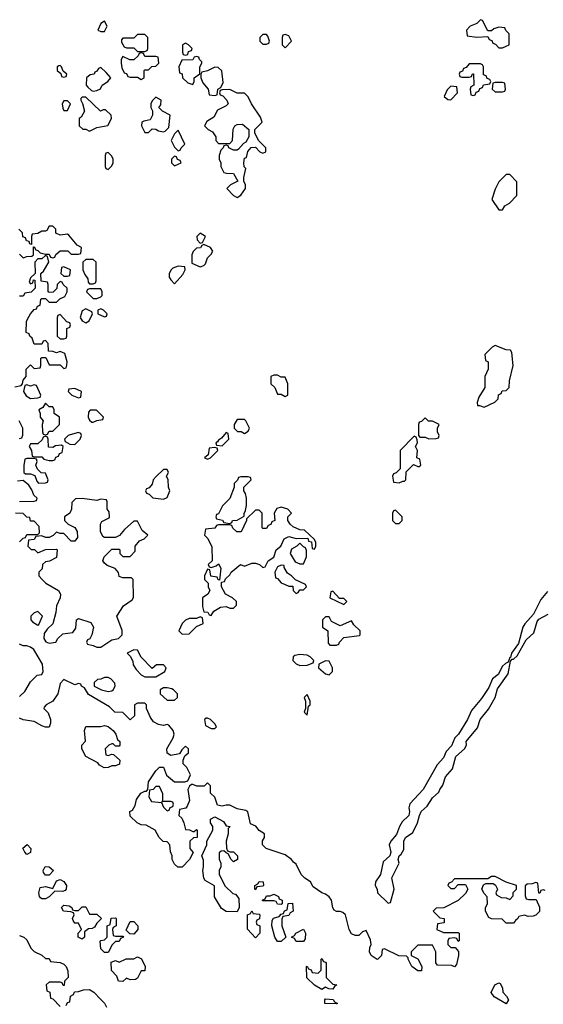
# Model space of a CAD drawing. Header units: inches. Extents: x 2701323 to 2964515, y 494916 to 722124.
# Tile 468 of 656: x 2863031 to 2865871, y 624105 to 629446. Entities that reach past the tile are written whole.
import ezdxf

# ---------------------------------------------------------------- set-up
doc = ezdxf.new("R2010")
doc.units = ezdxf.units.IN
doc.header["$MEASUREMENT"] = 0
doc.layers.add('C8662', color=7, linetype='Continuous')

msp = doc.modelspace()

# ---------------------------------------------------------------- linework, layer by layer
at = {"layer": 'C8662', "color": 2, "elevation": 2}
for points in [[(2863490, 629438), (2863470, 629426), (2863454, 629390), (2863470, 629382), (2863490, 629382), (2863506, 629410)], [(2865530, 629446), (2865510, 629426), (2865474, 629410), (2865454, 629390), (2865458, 629358), (2865510, 629352), (2865570, 629354), (2865578, 629338), (2865592.7, 629332.7), (2865598, 629318), (2865612.7, 629312.7), (2865630, 629294), (2865650, 629294), (2865670, 629302), (2865686, 629310), (2865686, 629370), (2865667.3, 629387.3), (2865662, 629402), (2865630, 629406), (2865603.6, 629396.4), (2865590, 629386), (2865570, 629386), (2865542, 629442)], [(2863710, 629366), (2863670, 629366), (2863650, 629346), (2863590, 629346), (2863583.6, 629336.4), (2863583.6, 629323.6), (2863598, 629298), (2863610, 629294), (2863650, 629294), (2863670, 629274), (2863710, 629274), (2863722, 629278), (2863726, 629290), (2863726, 629350)], [(2864370, 629366), (2864350, 629366), (2864334, 629350), (2864334, 629330), (2864350, 629314), (2864370, 629314), (2864382, 629318), (2864386, 629330), (2864376.4, 629356.4)], [(2864470, 629366), (2864458, 629362), (2864454, 629350), (2864454, 629310), (2864470, 629294), (2864506, 629330), (2864490, 629358)], [(2863930, 629318), (2863914, 629310), (2863914, 629270), (2863918, 629258), (2863930, 629254), (2863942, 629258), (2863947.3, 629272.7), (2863962, 629278), (2863966, 629290), (2863946, 629310)], [(2863690, 629266), (2863678, 629262), (2863674, 629250), (2863650, 629228), (2863628.4, 629228.4), (2863590, 629246), (2863582, 629230), (2863582, 629210), (2863585.4, 629185.4), (2863598, 629158), (2863610, 629154), (2863618, 629138), (2863630, 629134), (2863670, 629134), (2863690, 629122), (2863706, 629130), (2863706, 629170), (2863710, 629174), (2863730, 629174), (2863747.3, 629192.7), (2863770, 629194), (2863786, 629210), (2863782, 629242), (2863770, 629246), (2863710, 629246), (2863702, 629262)], [(2863990, 629246), (2863978, 629242), (2863970, 629228), (2863910, 629226), (2863894, 629190), (2863898, 629158), (2863911.6, 629151.6), (2863914, 629130), (2863943.6, 629103.6), (2863970, 629094), (2863978, 629110), (2863978, 629130), (2864007.3, 629152.7), (2864008, 629190), (2864018, 629210), (2864018, 629218), (2864006, 629230), (2864002, 629242)], [(2863250, 629198), (2863243.6, 629196.4), (2863234, 629190), (2863234, 629170), (2863254, 629154), (2863258, 629138), (2863270, 629134), (2863282, 629138), (2863286, 629150), (2863266, 629166), (2863258, 629190)], [(2863470, 629186), (2863458, 629182), (2863450, 629166), (2863438, 629162), (2863434, 629150), (2863412.7, 629147.3), (2863394, 629130), (2863392, 629090), (2863399.6, 629079.6), (2863421, 629061), (2863430, 629058), (2863450, 629062), (2863468.4, 629071.6), (2863478, 629090), (2863508, 629110), (2863526, 629130), (2863500.4, 629160.4)], [(2864090, 629188), (2864050, 629168), (2864018, 629162), (2864014, 629150), (2864014, 629130), (2864023.6, 629103.6), (2864054, 629070), (2864058, 629038), (2864090, 629034), (2864102, 629038), (2864106, 629070), (2864122, 629078), (2864135.3, 629104.7), (2864128, 629168), (2864107.3, 629187.3)], [(2865530, 629206), (2865470, 629206), (2865452.7, 629187.3), (2865438, 629182), (2865432.7, 629167.3), (2865418, 629162), (2865414, 629150), (2865418, 629138), (2865430, 629134), (2865470, 629134), (2865482, 629138), (2865487.3, 629152.7), (2865492.7, 629152.7), (2865494, 629090), (2865478, 629082), (2865474, 629070), (2865478, 629038), (2865490, 629034), (2865502, 629038), (2865507.3, 629052.7), (2865522, 629058), (2865527.3, 629072.7), (2865542, 629078), (2865547.3, 629092.7), (2865582, 629098), (2865586, 629110), (2865582, 629122), (2865567.3, 629127.3), (2865562, 629142), (2865547.3, 629147.3), (2865546, 629190), (2865542, 629202)], [(2864170, 629068), (2864130, 629066), (2864118, 629062), (2864114, 629050), (2864118, 629038), (2864132.7, 629032.7), (2864154, 629010), (2864162, 628990), (2864150, 628978), (2864104.7, 628955.3), (2864083.6, 628916.4), (2864045.4, 628894.6), (2864034, 628870), (2864054, 628850), (2864076.9, 628836.9), (2864094, 628810), (2864094, 628790), (2864110, 628774), (2864170, 628774), (2864186, 628790), (2864188.4, 628851.6), (2864198, 628870), (2864210, 628878), (2864239.6, 628879.6), (2864274, 628850), (2864274, 628810), (2864258, 628782), (2864245.4, 628774.6), (2864216.9, 628743.1), (2864210, 628738), (2864190, 628738), (2864166, 628750), (2864162, 628762), (2864150, 628766), (2864138, 628762), (2864134, 628750), (2864122, 628738), (2864112, 628710), (2864112, 628690), (2864122, 628670), (2864122, 628650), (2864138, 628618), (2864152.7, 628612.7), (2864190, 628612), (2864214, 628570), (2864174, 628550), (2864154, 628530), (2864190, 628492), (2864210, 628482), (2864230, 628494), (2864255.3, 628530), (2864255.3, 628550), (2864246, 628570), (2864246, 628590), (2864258, 628638), (2864248.4, 628648.4), (2864246, 628670), (2864250, 628694), (2864262, 628698), (2864268.4, 628731.6), (2864287.3, 628752.7), (2864310, 628754), (2864334, 628730), (2864350, 628722), (2864366, 628730), (2864366, 628750), (2864328, 628788), (2864306, 628830), (2864306, 628850), (2864346, 628890), (2864336.4, 628916.4), (2864289, 628990), (2864270, 629028), (2864250, 629048), (2864210, 629048)], [(2865370, 629086), (2865350, 629066), (2865342, 629050), (2865334, 629030), (2865352.7, 629012.7), (2865370, 629012), (2865406, 629050), (2865402, 629082)], [(2865650, 629106), (2865610, 629106), (2865598, 629102), (2865594, 629070), (2865610, 629054), (2865650, 629054), (2865662, 629058), (2865666, 629070), (2865662, 629102)], [(2863390, 629026), (2863370, 629026), (2863362, 629018), (2863362, 629010), (2863372, 628992), (2863382, 628950), (2863363.6, 628916.4), (2863354, 628910), (2863354, 628870), (2863372.7, 628852.7), (2863390, 628852), (2863410, 628842), (2863450, 628861), (2863508, 628872), (2863528, 628910), (2863527.3, 628927.3), (2863496.4, 628956.4), (2863483.6, 628956.4), (2863469.1, 628949.1)], [(2863770, 629026), (2863750, 629006), (2863742, 628990), (2863742, 628970), (2863752, 628952), (2863751.6, 628928.4), (2863738, 628902), (2863703.6, 628896.4), (2863694, 628890), (2863692, 628870), (2863710, 628834), (2863730, 628834), (2863750, 628854), (2863770, 628852), (2863783.6, 628843.6), (2863810, 628838), (2863819, 628841), (2863839, 628861), (2863847.3, 628927.3), (2863806, 628950), (2863786, 628970), (2863796.4, 628983.6), (2863798, 629010)], [(2863290, 629006), (2863270, 629006), (2863262, 628990), (2863265.4, 628965.4), (2863270, 628954), (2863290, 628954), (2863306, 628990)], [(2863890, 628846), (2863870, 628826), (2863852, 628790), (2863870, 628754), (2863890, 628734), (2863902, 628738), (2863906, 628750), (2863926, 628770)], [(2863510, 628726), (2863498, 628722), (2863494, 628710), (2863494, 628650), (2863498, 628638), (2863510, 628634), (2863530, 628654), (2863538, 628670), (2863538, 628690), (2863530, 628706)], [(2863870, 628706), (2863854, 628690), (2863854, 628670), (2863870, 628654), (2863890, 628662), (2863906, 628670), (2863902, 628682), (2863887.3, 628687.3), (2863882, 628702)], [(2865690, 628606), (2865670, 628606), (2865630, 628566), (2865610, 628526), (2865592, 628470), (2865630, 628414), (2865650, 628414), (2865663.1, 628436.9), (2865688.4, 628451.6), (2865727.3, 628492.7), (2865727.3, 628567.3)], [(2864010, 628288), (2863992, 628270), (2863992.7, 628252.7), (2864010, 628234), (2864022, 628238), (2864038, 628270)], [(2864030, 628226), (2864018, 628222), (2864011.6, 628208.4), (2863990, 628206), (2863971.6, 628188.4), (2863964.7, 628170), (2863964.7, 628124.7), (2864010, 628104.7), (2864030, 628112), (2864039, 628121), (2864050, 628154), (2864070, 628174), (2864078, 628190), (2864066, 628210)], [(2863270, 628106), (2863258, 628102), (2863254, 628070), (2863270, 628054), (2863290, 628054), (2863302, 628058), (2863306, 628090)], [(2863430, 628146), (2863390, 628146), (2863374, 628130), (2863374, 628090), (2863383.6, 628063.6), (2863399.6, 628039.6), (2863402, 628022), (2863410, 628014), (2863430, 628014), (2863442, 628018), (2863446, 628030), (2863446, 628130)], [(2863890, 628108.7), (2863861, 628099), (2863852, 628090), (2863842, 628070), (2863842, 628050), (2863850, 628034), (2863870, 628014), (2863916.4, 628063.6), (2863928, 628090), (2863926, 628106)], [(2863470, 627986), (2863410, 627986), (2863398, 627982), (2863394, 627970), (2863430, 627934), (2863450, 627934), (2863470, 627942), (2863478, 627950), (2863478, 627970)], [(2863250, 627846), (2863238, 627842), (2863234, 627830), (2863234, 627730), (2863250, 627714), (2863270, 627714), (2863282, 627718), (2863286, 627730), (2863286, 627770), (2863302, 627778), (2863306, 627790), (2863302, 627802), (2863287.3, 627807.3)], [(2863390, 627878), (2863370, 627866), (2863358, 627830), (2863370, 627812), (2863390, 627802), (2863408.4, 627811.6), (2863426, 627850), (2863422, 627862)], [(2863470, 627878), (2863454, 627870), (2863454, 627850), (2863490, 627834), (2863502, 627838), (2863506, 627850), (2863486, 627870)], [(2865610, 627678), (2865594, 627670), (2865554, 627630), (2865558, 627598), (2865572, 627590), (2865572, 627550), (2865554, 627510), (2865554, 627450), (2865522, 627398), (2865512, 627370), (2865514, 627354), (2865526, 627354), (2865550, 627344.7), (2865608.4, 627371.6), (2865626, 627390), (2865628.4, 627411.6), (2865642, 627418), (2865647.3, 627432.7), (2865670, 627434), (2865686, 627450), (2865687.3, 627487.3), (2865708.7, 627570), (2865700.4, 627640.4), (2865694, 627654), (2865670, 627655.3)], [(2864430, 627518), (2864410, 627518), (2864394, 627510), (2864394, 627470), (2864414, 627450), (2864430, 627414), (2864450, 627414), (2864470, 627402), (2864486, 627410), (2864486, 627470), (2864470, 627506), (2864450, 627506)], [(2863110, 627466), (2863090, 627458), (2863070, 627466), (2863058, 627462), (2863052, 627430), (2863065.4, 627405.4), (2863090, 627392), (2863130, 627394), (2863142, 627398), (2863146, 627410), (2863122, 627462)], [(2863330, 627446), (2863298, 627442), (2863294, 627430), (2863314, 627410), (2863350, 627394), (2863362, 627398), (2863366, 627430)], [(2863170, 627366), (2863156.9, 627343.1), (2863134, 627330), (2863142, 627310), (2863142, 627290), (2863158, 627270), (2863152, 627250), (2863154, 627210), (2863158, 627198), (2863170, 627194), (2863182, 627198), (2863190, 627214), (2863210, 627214), (2863246, 627250), (2863246, 627290), (2863218, 627310), (2863218, 627330), (2863210, 627346), (2863190, 627346)], [(2863447.3, 627327.3), (2863412.7, 627327.3), (2863403.6, 627316.4), (2863402, 627290), (2863410, 627274), (2863422, 627262), (2863430, 627262), (2863448.4, 627271.6), (2863482, 627278), (2863486, 627290)], [(2864250, 627278), (2864210, 627278), (2864194, 627250), (2864194, 627230), (2864212.7, 627212.7), (2864231.6, 627211.6), (2864250, 627202), (2864270, 627214), (2864278, 627230), (2864258, 627270)], [(2865230, 627286), (2865210, 627266), (2865198, 627262), (2865194, 627250), (2865194, 627190), (2865202, 627182), (2865230, 627182), (2865250, 627172), (2865290, 627174), (2865302, 627178), (2865306, 627190), (2865298, 627210), (2865298, 627230), (2865306, 627250), (2865270, 627268), (2865248.4, 627268.4)], [(2863350, 627206), (2863305.4, 627194.6), (2863294, 627190), (2863274, 627170), (2863278, 627158), (2863303.6, 627143.6), (2863330, 627142), (2863358, 627170), (2863366, 627190), (2863362, 627202)], [(2864150, 627206), (2864124.7, 627175.3), (2864110, 627166), (2864104.7, 627155.3), (2864094, 627150), (2864098, 627138), (2864130, 627134), (2864166, 627170), (2864162, 627202)], [(2863170, 627186), (2863158, 627182), (2863152.7, 627167.3), (2863130, 627146), (2863090, 627146), (2863082, 627130), (2863094, 627110), (2863098, 627078), (2863110, 627074), (2863150, 627074), (2863162, 627062), (2863190, 627054), (2863210, 627054), (2863222, 627058), (2863227.3, 627072.7), (2863242, 627078), (2863247.3, 627092.7), (2863262, 627098), (2863266, 627130), (2863258, 627138), (2863224.7, 627135.3), (2863210, 627126), (2863187.3, 627127.3), (2863186, 627170), (2863182, 627182)], [(2865170, 627186), (2865094, 627110), (2865094, 627010), (2865072.7, 626987.3), (2865058, 626982), (2865054, 626970), (2865058, 626938), (2865090, 626934), (2865110, 626942), (2865118, 626942), (2865126, 626950), (2865127.3, 626992.7), (2865167.3, 627032.7), (2865190, 627022), (2865198, 627022), (2865206, 627030), (2865202, 627062), (2865186, 627070), (2865188, 627110), (2865178, 627130), (2865188, 627150), (2865187.3, 627167.3), (2865182, 627182)], [(2864090, 627126), (2864058, 627122), (2864054, 627086), (2864034, 627070), (2864050, 627062), (2864066, 627070), (2864106, 627110), (2864102, 627122)], [(2863110, 627066), (2863070, 627066), (2863058, 627062), (2863052.7, 627027.3), (2863054, 626990), (2863062, 626982), (2863090, 626982), (2863112.7, 626972.7), (2863123.6, 626943.6), (2863132.7, 626932.7), (2863170, 626934), (2863182, 626938), (2863186, 626950), (2863170, 626986), (2863148, 626988), (2863127.3, 627007.3), (2863118, 627030), (2863126, 627050), (2863122, 627062)], [(2863830, 627006), (2863810, 627006), (2863771.6, 626968.4), (2863754, 626950), (2863750, 626926), (2863732.7, 626907.3), (2863718, 626902), (2863714, 626890), (2863718, 626878), (2863732.7, 626872.7), (2863752.7, 626852.7), (2863810, 626844.7), (2863830, 626854), (2863846, 626890), (2863838, 626910), (2863835.3, 626950), (2863828, 626970), (2863838, 626990)], [(2864270, 626966), (2864230, 626966), (2864218, 626962), (2864212.7, 626947.3), (2864194, 626930), (2864194, 626910), (2864170.9, 626849.1), (2864131.1, 626808.9), (2864110, 626766), (2864098, 626762), (2864094, 626750), (2864098, 626738), (2864131.3, 626731.3), (2864138, 626718), (2864170, 626714), (2864182, 626718), (2864186, 626730), (2864210, 626731.3), (2864248, 626752), (2864248, 626768), (2864256.4, 626783.6), (2864262, 626810), (2864262, 626850), (2864256.4, 626876.4), (2864246, 626890), (2864246, 626910), (2864286, 626950), (2864282, 626962)], [(2863370, 626848.7), (2863332.7, 626847.3), (2863312.7, 626827.3), (2863312, 626790), (2863302, 626770), (2863274, 626750), (2863274, 626730), (2863294, 626710), (2863330, 626692), (2863342, 626670), (2863343.6, 626636.4), (2863330, 626618), (2863310, 626618), (2863270, 626658), (2863250, 626658), (2863230, 626666), (2863212.7, 626647.3), (2863190, 626638), (2863170, 626638), (2863150, 626646), (2863118, 626642), (2863110, 626626), (2863078, 626622), (2863074, 626590), (2863092.7, 626572.7), (2863111.6, 626571.6), (2863130, 626554), (2863170, 626571.3), (2863230, 626574), (2863234, 626570), (2863231.1, 626528.9), (2863191.6, 626508.4), (2863170, 626506), (2863154, 626490), (2863152.7, 626467.3), (2863134, 626450), (2863134, 626430), (2863152, 626410), (2863172, 626390), (2863242, 626350), (2863251.3, 626330), (2863251, 626310), (2863230, 626266), (2863226, 626230), (2863210.8, 626169.2), (2863179.6, 626140.4), (2863163.6, 626116.4), (2863162, 626090), (2863171.6, 626071.6), (2863190, 626064.7), (2863226, 626070), (2863238, 626090), (2863264.7, 626115.3), (2863319, 626121), (2863334.6, 626145.4), (2863338, 626190), (2863350, 626198), (2863416, 626176), (2863431.6, 626151.6), (2863422, 626110), (2863411.6, 626088.4), (2863398, 626082), (2863394, 626070), (2863398, 626058), (2863430, 626052), (2863450, 626042), (2863470, 626042), (2863530, 626082), (2863566, 626090), (2863586, 626110), (2863587.3, 626132.7), (2863558, 626210), (2863593.6, 626266.4), (2863640.4, 626299.6), (2863648.4, 626311.6), (2863646, 626410), (2863638, 626418), (2863590, 626418), (2863570, 626426), (2863567.3, 626447.3), (2863548.7, 626468.7), (2863506, 626486), (2863490, 626498), (2863482, 626510), (2863488.4, 626531.6), (2863530, 626574), (2863570, 626574), (2863574, 626570), (2863574, 626550), (2863590, 626534), (2863630, 626534), (2863656.4, 626563.6), (2863658, 626590), (2863681.2, 626618.8), (2863706, 626630), (2863726, 626650), (2863695.3, 626675.3), (2863670, 626726), (2863650, 626726), (2863599.6, 626680.4), (2863571.6, 626648.4), (2863550, 626638), (2863490, 626638), (2863482, 626642), (2863468.9, 626668.9), (2863468.7, 626710), (2863476.4, 626723.6), (2863515.3, 626744.7), (2863518, 626750), (2863516.4, 626776.4), (2863506, 626790), (2863506, 626830), (2863502, 626842), (2863470, 626846), (2863450, 626838)], [(2864450, 626802), (2864425.4, 626794.6), (2864412, 626770), (2864414, 626730), (2864398, 626722), (2864392.7, 626707.3), (2864378, 626702), (2864370, 626686), (2864350, 626686), (2864346, 626690), (2864346, 626770), (2864330, 626786), (2864310, 626786), (2864262, 626738), (2864262, 626730), (2864231.6, 626668.4), (2864208, 626668), (2864187.3, 626687.3), (2864182, 626702), (2864170, 626706), (2864110, 626706), (2864098, 626702), (2864090, 626688), (2864038, 626682), (2864034, 626650), (2864051.6, 626631.6), (2864072.7, 626587.3), (2864074, 626510), (2864054, 626490), (2864058, 626478), (2864070, 626474), (2864096.4, 626483.6), (2864110, 626494), (2864122, 626470), (2864114, 626406), (2864107.3, 626407.3), (2864102, 626422), (2864067.3, 626427.3), (2864062, 626462), (2864050, 626466), (2864034, 626430), (2864034, 626410), (2864054, 626390), (2864054, 626370), (2864062, 626350), (2864052, 626330), (2864022, 626310), (2864022, 626262), (2864030, 626234), (2864051.6, 626231.6), (2864058, 626218), (2864070, 626214), (2864083.1, 626236.9), (2864120.4, 626259.6), (2864150, 626262), (2864170, 626254), (2864190, 626254), (2864206, 626270), (2864206, 626290), (2864186, 626310), (2864148, 626330), (2864126, 626370), (2864126, 626394), (2864142, 626398), (2864147.3, 626412.7), (2864170, 626434), (2864178, 626450), (2864228.4, 626491.6), (2864250, 626482), (2864290, 626498), (2864310, 626498), (2864331.6, 626491.6), (2864350, 626474), (2864362, 626478), (2864378, 626510), (2864408.9, 626531.1), (2864422, 626570), (2864448, 626590), (2864466, 626630), (2864490, 626642), (2864530, 626632), (2864594, 626634), (2864598, 626618), (2864614, 626614), (2864618, 626578), (2864630, 626574), (2864638, 626590), (2864638, 626610), (2864630, 626626), (2864576.4, 626676.4), (2864550, 626678), (2864514.6, 626694.6), (2864498, 626710), (2864486, 626730), (2864486, 626750), (2864506, 626770), (2864486, 626790)], [(2865070, 626786), (2865058, 626782), (2865054, 626770), (2865054, 626730), (2865070, 626714), (2865090, 626714), (2865106, 626730), (2865106, 626750)], [(2864550, 626606), (2864534, 626590), (2864505.4, 626574.6), (2864498, 626550), (2864525.4, 626505.4), (2864550, 626494), (2864570, 626494), (2864587.3, 626532.7), (2864587.3, 626567.3), (2864582, 626582), (2864570, 626586)], [(2864450, 626488), (2864430, 626478), (2864414, 626450), (2864418, 626418), (2864430, 626414), (2864450, 626392), (2864470, 626382), (2864490, 626374), (2864512.7, 626372.7), (2864514, 626350), (2864530, 626334), (2864542, 626338), (2864550, 626354), (2864570, 626354), (2864586, 626370), (2864582, 626382), (2864527.3, 626407.3), (2864506, 626430), (2864483.1, 626443.1), (2864466, 626474), (2864466, 626486)], [(2864730, 626346), (2864718, 626342), (2864714, 626310), (2864790, 626274), (2864806, 626290), (2864790, 626306), (2864766, 626306)], [(2863130, 626235.3), (2863110, 626228), (2863092, 626210), (2863092, 626190), (2863099.6, 626179.6), (2863130, 626162), (2863135.3, 626164.7), (2863155.3, 626210)], [(2864010, 626206), (2863990, 626198), (2863950, 626198), (2863930, 626188), (2863912, 626170), (2863894, 626130), (2863912.7, 626112.7), (2863950, 626114), (2863990, 626154), (2864026, 626170), (2864022, 626202)], [(2864710, 626206), (2864690, 626206), (2864674, 626190), (2864674, 626150), (2864702, 626130), (2864703.6, 626063.6), (2864712.7, 626052.7), (2864750, 626054), (2864762, 626058), (2864766, 626070), (2864790, 626094), (2864873.6, 626106.4), (2864878, 626110), (2864878, 626130), (2864843.1, 626163.1), (2864830, 626186), (2864770, 626158), (2864722, 626182)], [(2863650, 626028), (2863614, 626010), (2863631.6, 625991.6), (2863644.7, 625964.7), (2863646.8, 625946.8), (2863662, 625922), (2863690, 625892), (2863710, 625882), (2863770, 625882), (2863818, 625910), (2863826, 625930), (2863810, 625946), (2863772.7, 625947.3), (2863750, 625926), (2863688.9, 625988.9), (2863670, 626026)], [(2864550, 626002), (2864523.6, 625996.4), (2864514, 625990), (2864512, 625970), (2864530, 625952), (2864550, 625942), (2864590, 625944.7), (2864622, 625958), (2864626, 625970), (2864606, 625990), (2864590, 625998)], [(2864690, 625968), (2864654, 625950), (2864652, 625930), (2864690, 625898), (2864710, 625892), (2864728, 625910), (2864728, 625930), (2864710, 625966)], [(2863510, 625878), (2863490, 625878), (2863471.6, 625868.4), (2863452.7, 625867.3), (2863434, 625850), (2863434, 625830), (2863474, 625810), (2863510, 625801), (2863530, 625804.7), (2863538, 625810), (2863548, 625830), (2863547.3, 625847.3), (2863526, 625870)], [(2863830, 625822), (2863810, 625822), (2863792, 625810), (2863792, 625790), (2863830, 625754), (2863870, 625754), (2863886, 625770), (2863886, 625790), (2863866, 625810), (2863856.4, 625816.4)], [(2864590, 625786), (2864574, 625770), (2864582, 625750), (2864582, 625710), (2864574, 625690), (2864590, 625674), (2864598, 625722), (2864606, 625730), (2864606, 625750)], [(2864050, 625658), (2864042, 625658), (2864034, 625650), (2864038, 625618), (2864070, 625602), (2864090, 625602), (2864098, 625610), (2864090, 625626), (2864066, 625650)], [(2863550, 625506), (2863538, 625518), (2863530, 625518), (2863514, 625510), (2863494, 625490), (2863498, 625458), (2863510, 625454), (2863530, 625462), (2863539.6, 625459.6), (2863574, 625430), (2863571.6, 625408.4), (2863550, 625398), (2863530, 625398), (2863510, 625388.7), (2863488.4, 625388.4), (2863463.1, 625403.1), (2863455.3, 625415.3), (2863389.1, 625449.1), (2863368, 625490), (2863368.4, 625511.6), (2863387.3, 625532.7), (2863382, 625590), (2863388.7, 625611.3), (2863468.4, 625611.6), (2863490, 625618), (2863510, 625611.3), (2863538, 625590), (2863552, 625570), (2863562, 625542), (2863574, 625530), (2863574, 625510), (2863570, 625506)], [(2863790, 625286), (2863770, 625286), (2863754, 625270), (2863734, 625266), (2863732, 625230), (2863745.4, 625205.4), (2863799.6, 625199.6), (2863810, 625174), (2863830, 625154), (2863842, 625158), (2863847.3, 625172.7), (2863862, 625178), (2863866, 625190), (2863862, 625202), (2863850, 625206), (2863810, 625206), (2863802, 625202), (2863807.3, 625212.7), (2863807.3, 625247.3)], [(2864190, 624878), (2864178, 624890), (2864162, 624922), (2864150, 624926), (2864138, 624938), (2864123.6, 624936.4), (2864112.7, 624927.3), (2864112.7, 624892.7), (2864122, 624870), (2864122, 624850), (2864112, 624830), (2864112, 624810), (2864145.4, 624745.4), (2864186.8, 624706.8), (2864202, 624702), (2864219.6, 624679.6), (2864222, 624630), (2864210, 624606), (2864150, 624608.7), (2864125.6, 624625.6), (2864088.4, 624688.4), (2864088, 624748), (2864036.4, 624776.4), (2864029, 624789), (2864024, 624830), (2864028.7, 624850), (2864027.3, 624887.3), (2864018, 624910), (2864046, 624970), (2864046, 624990), (2864078, 625050), (2864078, 625070), (2864066, 625090), (2864066, 625110), (2864090, 625122), (2864136.9, 625096.9), (2864150, 625074), (2864172, 625070), (2864162, 625058), (2864162, 625030), (2864151.3, 624990), (2864152.7, 624952.7), (2864158, 624938), (2864172, 624932), (2864190, 624931.3), (2864212, 624910), (2864212, 624890)], [(2863070, 624918), (2863058, 624930), (2863047.3, 624952.7), (2863071, 624971), (2863092, 624950), (2863090, 624928)], [(2863170, 624806), (2863160.4, 624820.4), (2863158, 624830), (2863168, 624852), (2863190, 624851.3), (2863214, 624830), (2863190, 624806)], [(2863263.6, 624716.4), (2863222, 624718), (2863190, 624688), (2863170, 624678), (2863150, 624678), (2863143.1, 624683.1), (2863138, 624690), (2863135.3, 624710), (2863142, 624738), (2863170, 624744.7), (2863210, 624734), (2863230, 624774), (2863250, 624782), (2863270, 624772), (2863284.7, 624750), (2863282, 624730), (2863276.9, 624723.1)], [(2864310, 624726), (2864306, 624730), (2864306, 624750), (2864322, 624758), (2864330, 624772), (2864352, 624770), (2864354, 624750), (2864350, 624746), (2864318, 624742)], [(2864450, 624646), (2864428.4, 624648.4), (2864422, 624662), (2864410, 624666), (2864350, 624666), (2864346, 624670), (2864362, 624678), (2864370, 624694), (2864390, 624694), (2864410, 624702), (2864434, 624690), (2864438, 624678), (2864454, 624670), (2864454, 624650)], [(2863330, 624614), (2863350, 624614), (2863370, 624634), (2863390, 624634), (2863410, 624594), (2863450, 624594), (2863474, 624570), (2863450, 624546), (2863436.9, 624523.1), (2863423.6, 624516.4), (2863404.7, 624515.3), (2863382, 624498), (2863382, 624470), (2863370, 624458), (2863348.7, 624470), (2863348.7, 624491.3), (2863366, 624510), (2863350, 624546), (2863330, 624546), (2863320.4, 624560.4), (2863318, 624570), (2863326, 624590), (2863322, 624602), (2863307.3, 624607.3), (2863268, 624610), (2863258, 624630), (2863270, 624642), (2863299.6, 624639.6), (2863314, 624630), (2863318, 624618)], [(2864430, 624446), (2864415.3, 624470), (2864398, 624530), (2864400.4, 624559.6), (2864407.3, 624572.7), (2864438, 624582), (2864450, 624594), (2864462, 624598), (2864467.3, 624612.7), (2864482, 624618), (2864488, 624652), (2864510, 624654), (2864514, 624610), (2864498, 624602), (2864490, 624586), (2864458, 624582), (2864452.7, 624567.3), (2864452, 624530), (2864474, 624470), (2864450, 624446)], [(2864310, 624466), (2864267.3, 624512.7), (2864266, 624590), (2864282, 624598), (2864290, 624612), (2864298, 624598), (2864330, 624594), (2864334, 624590), (2864331.6, 624568.4), (2864318, 624562), (2864314, 624550), (2864318, 624538), (2864334, 624530), (2864334, 624490)], [(2863550, 624474), (2863590, 624474), (2863594, 624470), (2863578, 624462), (2863570, 624446), (2863550, 624446), (2863531.6, 624428.4), (2863510, 624386), (2863490, 624386), (2863470, 624406), (2863467.3, 624447.3), (2863470, 624452), (2863490, 624454), (2863506, 624470), (2863506, 624530), (2863522, 624538), (2863527.3, 624572.7), (2863550, 624574), (2863554, 624570), (2863554, 624530), (2863538, 624522), (2863534, 624510), (2863538, 624478)], [(2863650, 624486), (2863627.3, 624487.3), (2863608, 624508), (2863630, 624554), (2863650, 624554), (2863672, 624530), (2863672, 624510)], [(2864530, 624446), (2864522, 624462), (2864506, 624470), (2864522, 624478), (2864528.4, 624491.6), (2864570, 624512), (2864582, 624490), (2864579.6, 624460.4), (2864570, 624446)], [(2863630, 624238), (2863610, 624246), (2863590, 624228), (2863566, 624230), (2863558, 624258), (2863528.4, 624288.4), (2863527.3, 624332.7), (2863550, 624342), (2863570, 624334), (2863608.4, 624351.6), (2863650, 624352), (2863670, 624362), (2863691.3, 624351.3), (2863712, 624310), (2863710, 624286), (2863690, 624286), (2863670, 624246), (2863659.6, 624240.4)], [(2864730, 624188), (2864708.4, 624188.4), (2864690, 624198), (2864670, 624186), (2864630, 624208), (2864588.4, 624248.4), (2864586, 624310), (2864590, 624312), (2864598, 624298), (2864612.7, 624292.7), (2864618, 624278), (2864650, 624274), (2864666, 624290), (2864666, 624350), (2864670, 624354), (2864678, 624338), (2864690, 624334), (2864692.7, 624327.3), (2864694, 624250), (2864730, 624214), (2864752, 624210), (2864738, 624202)], [(2865670, 624108), (2865604.7, 624144.7), (2865588.8, 624168.9), (2865609.1, 624210.9), (2865630, 624222), (2865638, 624218), (2865650, 624194), (2865651.3, 624170), (2865672, 624150), (2865682, 624130)], [(2864750, 624108), (2864688.8, 624108.9), (2864686, 624110), (2864686, 624130), (2864690, 624134), (2864731.6, 624131.6), (2864738, 624118), (2864754, 624110)]]:
    msp.add_lwpolyline(points, close=True, dxfattribs=at)
for points in [[(2863030, 628174), (2863050, 628154), (2863070, 628162), (2863096.4, 628163.6), (2863106, 628170), (2863106, 628214), (2863110, 628214), (2863118, 628198), (2863130, 628194), (2863142, 628182), (2863170, 628174), (2863190, 628174), (2863198, 628158), (2863210, 628154), (2863222, 628158), (2863227.3, 628172.7), (2863250, 628192), (2863291.6, 628191.6), (2863310, 628174), (2863350, 628174), (2863362, 628178), (2863366, 628210), (2863343.1, 628223.1), (2863298, 628278), (2863290, 628282), (2863250, 628278), (2863227.3, 628287.3), (2863226, 628310), (2863210, 628326), (2863190, 628326), (2863178, 628302), (2863170, 628298), (2863150, 628298), (2863130, 628286), (2863098, 628282), (2863094, 628270), (2863094, 628226), (2863086, 628230), (2863082, 628242), (2863067.3, 628247.3), (2863062, 628262), (2863047.3, 628267.3), (2863046, 628290), (2863026, 628310)], [(2863004.7, 627455.3), (2863038, 627462), (2863046, 627470), (2863048.7, 627491.3), (2863066, 627510), (2863066, 627550), (2863090, 627574), (2863110, 627554), (2863142, 627558), (2863146, 627570), (2863146, 627610), (2863150, 627614), (2863172.7, 627612.7), (2863190, 627574), (2863250, 627574), (2863270, 627554), (2863282, 627558), (2863287.3, 627572.7), (2863288, 627590), (2863275.3, 627635.3), (2863250, 627646), (2863230, 627638), (2863210, 627646), (2863187.3, 627647.3), (2863186, 627690), (2863170, 627706), (2863158, 627702), (2863150, 627686), (2863110, 627686), (2863098, 627718), (2863086, 627730), (2863082, 627742), (2863066, 627750), (2863068.4, 627808.4), (2863074.6, 627825.4), (2863088.9, 627851.1), (2863110, 627874), (2863122, 627878), (2863127.3, 627892.7), (2863142, 627898), (2863146, 627930), (2863150, 627934), (2863170, 627934), (2863190, 627914), (2863230, 627914), (2863248, 627932), (2863275.3, 627944.7), (2863288, 627970), (2863288, 627990), (2863266, 628010), (2863262, 628022), (2863250, 628026), (2863234, 628010), (2863231.6, 627988.4), (2863212.7, 627967.3), (2863190, 627966), (2863186, 627970), (2863186, 628010), (2863182, 628022), (2863147.3, 628027.3), (2863146, 628070), (2863159, 628081), (2863188, 628130), (2863182, 628162), (2863170, 628166), (2863151.6, 628148.4), (2863130, 628148), (2863112, 628130), (2863114, 628070), (2863090, 628046), (2863082, 628022), (2863090, 628014), (2863102, 628018), (2863106, 628034), (2863112.7, 628032.7), (2863114, 627990), (2863092.7, 627967.3), (2863058, 627962), (2863050, 627946), (2863030, 627946)], [(2863030, 627174), (2863042, 627178), (2863047.3, 627192.7), (2863048, 627230), (2863028, 627270)], [(2863030, 626832), (2863110, 626834), (2863122, 626838), (2863126, 626850), (2863107.3, 626867.3), (2863096.4, 626896.4), (2863080.4, 626920.4), (2863050, 626946), (2863018, 626942)], [(2863030, 626614), (2863050, 626634), (2863062, 626638), (2863070, 626654), (2863130, 626654), (2863138, 626662), (2863136.4, 626696.4), (2863110, 626726), (2863090, 626726), (2863086, 626746), (2863070, 626748), (2863050, 626768), (2863008.4, 626768.4)], [(2865894.9, 626345.1), (2865858.4, 626301.6), (2865818, 626222), (2865770.5, 626169.5), (2865760.7, 626150), (2865737.3, 626062.7), (2865698.8, 626010), (2865694, 625986), (2865690, 625986), (2865679.8, 625960.2), (2865665.8, 625954.2), (2865650, 625939), (2865625.8, 625894.2), (2865596, 625870), (2865576.7, 625823.3), (2865536.4, 625763.6), (2865481.6, 625698.4), (2865460.7, 625650), (2865410.8, 625570), (2865390.8, 625550), (2865373.2, 625506.8), (2865344.5, 625475.5), (2865330, 625442), (2865296.3, 625403.7), (2865218.8, 625270), (2865147.3, 625192.7), (2865141, 625170), (2865146, 625150), (2865141, 625130), (2865106, 625094), (2865090.9, 625069.1), (2865074, 625026), (2865044.7, 624990), (2865036, 624970), (2865044.7, 624930), (2865038, 624910), (2865002.8, 624877.2), (2864987.3, 624810), (2864960.7, 624770), (2864959.1, 624750), (2864970.6, 624730), (2864971, 624710), (2865030, 624654), (2865042, 624658), (2865062, 624730), (2865049.4, 624790.6), (2865089.2, 624870), (2865084, 624890), (2865089, 624911), (2865100.4, 624919.6), (2865115.3, 624944.7), (2865114, 624990), (2865124, 625010), (2865163.1, 625036.9), (2865189, 625090), (2865199.3, 625130), (2865209.3, 625150), (2865240.9, 625179.1), (2865270, 625224.7), (2865304.7, 625255.3), (2865309.2, 625270), (2865326, 625294), (2865341.5, 625338.5), (2865378, 625382), (2865396, 625450), (2865444, 625490), (2865454, 625510), (2865453.2, 625530), (2865515.1, 625604.9), (2865529.6, 625650.4), (2865574.2, 625705.8), (2865609.3, 625770), (2865623.6, 625816.4), (2865681.5, 625898.5), (2865694, 625966), (2865702, 625978), (2865710, 625978), (2865730, 625996), (2865778.6, 626081.4), (2865820.1, 626119.9), (2865838.6, 626181.4), (2865846.6, 626193.4), (2865898.4, 626221.6)], [(2863030, 625774), (2863058, 625802), (2863090, 625854), (2863106, 625870), (2863126, 625890), (2863150, 625894), (2863158, 625910), (2863155.3, 625950), (2863108, 626030), (2863090, 626042), (2863070, 626048.7), (2863050, 626048.7), (2863030, 626058)], [(2865882, 624722), (2865870, 624726), (2865858, 624722), (2865852.7, 624707.3), (2865847.3, 624707.3), (2865842, 624762), (2865830, 624766), (2865810, 624758), (2865783.6, 624756.4), (2865772.7, 624747.3), (2865772.7, 624692.7), (2865778, 624678), (2865792.7, 624672.7), (2865832.7, 624672.7), (2865851.3, 624631.3), (2865851, 624609), (2865831.2, 624588.9), (2865816.9, 624583.1), (2865790, 624582), (2865770, 624588), (2865738, 624582), (2865734, 624570), (2865719.6, 624560.4), (2865710, 624546), (2865670, 624546), (2865647.3, 624567.3), (2865590, 624568), (2865576.4, 624576.4), (2865558, 624610), (2865558, 624630), (2865568, 624650), (2865567.3, 624687.3), (2865550, 624706), (2865538, 624730), (2865547.3, 624752.7), (2865560.4, 624759.6), (2865599.6, 624759.6), (2865612, 624752), (2865622, 624730), (2865614, 624710), (2865618, 624698), (2865643.6, 624683.6), (2865670, 624682), (2865690, 624674), (2865707.3, 624692.7), (2865708.4, 624711.6), (2865726, 624730), (2865726, 624750), (2865670, 624768), (2865610, 624798), (2865590, 624798), (2865570, 624786), (2865390, 624786), (2865372.7, 624767.3), (2865358, 624762), (2865354, 624750), (2865370, 624734), (2865390, 624734), (2865410, 624754), (2865450, 624754), (2865462, 624730), (2865450, 624706), (2865410, 624668), (2865331.6, 624628.4), (2865290, 624626), (2865274, 624610), (2865310, 624574), (2865334, 624570), (2865332.7, 624547.3), (2865298, 624542), (2865294, 624510), (2865330, 624494), (2865410, 624494), (2865414, 624490), (2865414, 624450), (2865410, 624446), (2865402, 624462), (2865390, 624466), (2865358, 624462), (2865354, 624450), (2865354, 624430), (2865370, 624414), (2865392.7, 624412.7), (2865411.6, 624391.6), (2865412, 624370), (2865399.6, 624320.4), (2865390, 624308), (2865375.3, 624315.3), (2865298, 624318), (2865288, 624330), (2865288, 624390), (2865270, 624426), (2865190, 624426), (2865154, 624390), (2865154, 624370), (2865191.2, 624351.1), (2865212, 624310), (2865210, 624286), (2865190, 624286), (2865158, 624310), (2865138, 624350), (2865138, 624358), (2865130, 624366), (2865088.4, 624368.4), (2865010, 624406), (2864998, 624402), (2864994, 624370), (2864974, 624350), (2864970, 624348.7), (2864938, 624370), (2864929.2, 624390), (2864930, 624414), (2864938, 624430), (2864934.6, 624454.6), (2864910, 624506), (2864890, 624498), (2864870, 624478), (2864850, 624478), (2864830, 624488), (2864819, 624510), (2864798, 624590), (2864783.1, 624603.1), (2864770, 624608.7), (2864749.1, 624609.1), (2864736.4, 624616.4), (2864729.1, 624629.1), (2864722, 624670), (2864710, 624688), (2864690, 624702), (2864669, 624709), (2864623.1, 624743.1), (2864608, 624770), (2864578, 624790), (2864558, 624810), (2864530, 624866), (2864515.3, 624875.3), (2864506, 624890), (2864470, 624915.3), (2864368, 624950), (2864348, 624970), (2864348.4, 624991.6), (2864358, 625010), (2864358, 625030), (2864330, 625048), (2864311.9, 625071.9), (2864283.7, 625083.7), (2864269.1, 625149.1), (2864257.2, 625157.2), (2864210, 625165.2), (2864170, 625185.2), (2864150, 625186), (2864130, 625179.3), (2864104.7, 625184.7), (2864089.2, 625229.2), (2864066, 625250), (2864066, 625290), (2864050, 625306), (2864032, 625288), (2863991.6, 625288.4), (2863970, 625298), (2863962, 625298), (2863951.6, 625288.4), (2863942, 625270), (2863951, 625210), (2863939.6, 625180.4), (2863931.6, 625168.4), (2863898, 625162), (2863894, 625130), (2863910, 625114), (2863922, 625090), (2863930, 625054), (2863951.6, 625051.6), (2863970, 625042), (2863978, 625042), (2863990, 625054), (2863994, 625050), (2863994, 625010), (2863972.7, 625007.3), (2863954, 624990), (2863954, 624950), (2863972, 624928), (2863952, 624890), (2863911.6, 624848.4), (2863888.4, 624848.4), (2863870, 624866), (2863858, 624890), (2863858, 624910), (2863848.4, 624931.6), (2863846, 624970), (2863830, 624986), (2863808.9, 624988.9), (2863788, 625010), (2863766, 625050), (2863716.4, 625076.4), (2863690, 625078), (2863668, 625090), (2863630, 625126), (2863628, 625150), (2863642, 625158), (2863656.4, 625183.6), (2863664.7, 625215.3), (2863688.7, 625250), (2863710, 625262), (2863718, 625262), (2863726, 625270), (2863729.1, 625310.9), (2863770, 625372), (2863790, 625392), (2863810, 625392), (2863827.1, 625347.1), (2863870, 625311.3), (2863927.3, 625312.7), (2863942, 625318), (2863958, 625350), (2863938, 625390), (2863918, 625410), (2863918, 625430), (2863927.3, 625452.7), (2863946, 625470), (2863946, 625490), (2863930, 625506), (2863910, 625486), (2863896.9, 625463.1), (2863850, 625455.3), (2863830, 625468), (2863829, 625490), (2863864, 625550), (2863869, 625570), (2863864, 625590), (2863839, 625619), (2863830, 625622), (2863810, 625618), (2863783.1, 625623.1), (2863756.4, 625636.4), (2863740.4, 625660.4), (2863718, 625710), (2863718, 625730), (2863710, 625738), (2863670, 625738), (2863654, 625730), (2863654, 625670), (2863630, 625648.7), (2863590, 625688), (2863546, 625690), (2863518, 625718), (2863404.7, 625784.7), (2863382, 625822), (2863366, 625830), (2863362, 625842), (2863350, 625846), (2863330, 625838), (2863270, 625866), (2863250, 625846), (2863238, 625790), (2863210.8, 625749.2), (2863174, 625730), (2863163.6, 625716.4), (2863162, 625710), (2863185.4, 625685.4), (2863198, 625650), (2863198, 625630), (2863191.1, 625608.9), (2863170, 625608), (2863150, 625615.3), (2863110, 625639), (2863050, 625648), (2863030, 625658)], [(2863030, 624478), (2863054, 624470), (2863070, 624454), (2863092, 624410), (2863110, 624392), (2863151.6, 624371.6), (2863170, 624354), (2863190, 624354), (2863198, 624338), (2863250, 624332), (2863270, 624322), (2863282, 624310), (2863292.7, 624287.3), (2863294, 624250), (2863274, 624230), (2863272.7, 624207.3), (2863267.3, 624207.3), (2863262, 624222), (2863250, 624226), (2863190, 624226), (2863174, 624210), (2863178, 624178), (2863194, 624170), (2863198, 624138), (2863210, 624134), (2863250, 624094)], [(2863282, 624098), (2863290, 624114), (2863302, 624118), (2863306, 624150), (2863322, 624158), (2863327.3, 624172.7), (2863350, 624174), (2863376.4, 624183.6), (2863410, 624184.7), (2863432, 624170), (2863471.1, 624131.1), (2863490.9, 624110.9), (2863502, 624090)]]:
    msp.add_lwpolyline(points, dxfattribs=at)

doc.saveas('drawing.dxf')
